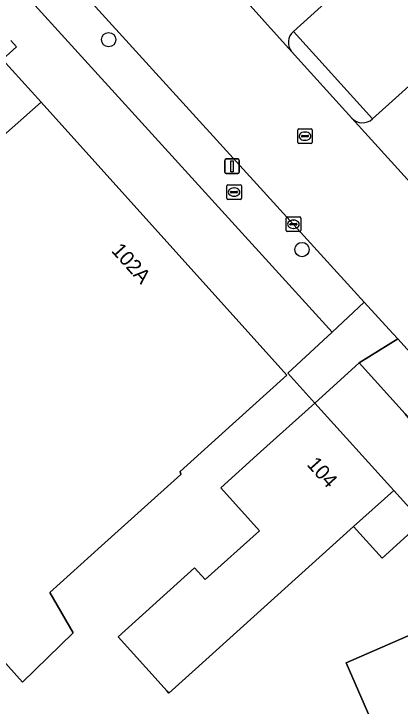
# Model space of a CAD drawing. Extents: x 158352 to 159489, y 383828 to 384603.
# Drawn here: x 159169.02 to 159195.45, y 384049.72 to 384097.08 of the extents above; entities that cross this region are included whole.
import ezdxf

# ---------------------------------------------------------------- set-up
doc = ezdxf.new("R2010")
doc.units = 0
for name, color, linetype in [('IMGEO_Boom', 7, 'Continuous'), ('IMGEO_Brandkraan', 7, 'Continuous'), ('IMGEO_Erf', 7, 'Continuous'), ('IMGEO_Kolk', 7, 'Continuous'), ('IMGEO_Lichtmast', 7, 'Continuous'), ('IMGEO_Pand', 7, 'Continuous'), ('IMGEO_Pand_nummerreeks', 7, 'Continuous'), ('IMGEO_Parkeervlak_open', 7, 'Continuous'), ('IMGEO_Rijbaan_lokaal_open', 7, 'Continuous'), ('IMGEO_Rioolput', 7, 'Continuous'), ('IMGEO_Voetpad_open', 7, 'Continuous')]:
    doc.layers.add(name, color=color, linetype=linetype)

msp = doc.modelspace()

# ---------------------------------------------------------------- linework, layer by layer
at = {"layer": 'IMGEO_Boom'}
for centre in [(159175.507, 384095.317), (159188.738, 384080.953)]:
    msp.add_circle(centre, 0.489, dxfattribs=at)
at = {"layer": 'IMGEO_Brandkraan'}
for p, q in [((159183.587, 384084.461), (159183.587, 384085.313)), ((159183.662, 384085.387), (159184.514, 384085.387)), ((159184.588, 384085.313), (159184.588, 384084.461)), ((159183.846, 384084.881), (159183.846, 384084.893)), ((159184.284, 384084.844), (159183.886, 384084.844)), ((159183.889, 384084.93), (159184.287, 384084.93)), ((159184.075, 384085.167), (159184.1, 384085.167)), ((159184.33, 384084.893), (159184.33, 384084.881)), ((159184.514, 384084.387), (159183.662, 384084.387)), ((159184.098, 384084.607), (159184.073, 384084.607))]:
    msp.add_line(p, q, dxfattribs=at)
for points in [[(159183.587, 384084.461), (159183.587, 384085.313)], [(159183.662, 384085.387), (159184.514, 384085.387)], [(159184.588, 384085.313), (159184.588, 384084.461)], [(159184.514, 384084.387), (159183.662, 384084.387)]]:
    msp.add_lwpolyline(points, dxfattribs=at)
for centre, radius, start, end in [((159183.664, 384085.311), 0.0765, 91.552, 178.448), ((159183.664, 384085.311), 0.0765, 91.552, 178.448), ((159184.512, 384085.311), 0.0765, 1.552, 88.448), ((159184.512, 384085.311), 0.0765, 1.552, 88.448), ((159183.886, 384084.89), 0.0403, 85.8775, 175.7526), ((159183.883, 384084.88), 0.0366, 178.938, 274.7102), ((159184.287, 384084.887), 0.043, 264.8664, 352.4533), ((159184.291, 384084.892), 0.0386, 1.7309, 96.639), ((159183.664, 384084.463), 0.0765, 181.552, 268.448), ((159183.664, 384084.463), 0.0765, 181.552, 268.448), ((159184.512, 384084.463), 0.0765, 271.552, 358.448), ((159184.512, 384084.463), 0.0765, 271.552, 358.448)]:
    msp.add_arc(centre, radius, start, end, dxfattribs=at)
for centre, major_axis, ratio, start_param, end_param in [((159184.074, 384084.887), (-0.387, 0.002), 0.722429, 4.712389, 7.853982), ((159184.099, 384084.887), (-0.39, 0.002), 0.717154, 1.570796, 4.712389)]:
    msp.add_ellipse(centre, major_axis=major_axis, ratio=ratio, start_param=start_param, end_param=end_param, dxfattribs=at)
at = {"layer": 'IMGEO_Erf'}
for points in [[(159191.751, 384052.673), (159198.299, 384055.527), (159201.06, 384056.748), (159196.462, 384061.877), (159194.23, 384059.841), (159192.268, 384062.003), (159188.495, 384058.605), (159182.152, 384052.892), (159181.216, 384052.049), (159179.621, 384050.612), (159179.493, 384050.754), (159178.894, 384051.419), (159176.153, 384054.459), (159181.389, 384059.177), (159182.114, 384058.372), (159185.829, 384061.718), (159183.183, 384064.655), (159185.905, 384067.106), (159189.62, 384070.451), (159187.77, 384072.497), (159190.797, 384075.301), (159170.001, 384098.199), (159138.943, 384132.588)], [(159168.811, 384095.267), (159169.202, 384094.833), (159168.24, 384093.967), (159170.886, 384091.029), (159187.7, 384072.359), (159183.985, 384069.013), (159180.395, 384065.777), (159180.44, 384065.567), (159175.03, 384060.695), (159171.478, 384057.496), (159173.079, 384054.737), (159169.616, 384051.348), (159167.28, 384053.943)], [(159135.972, 383972.875), (159176.746, 383996.469), (159179.358, 383997.97), (159182.88, 384000), (159210.64, 384016.031), (159210.155, 384016.874), (159180.797, 384000), (159178.382, 383998.612), (159177.583, 384000), (159172.356, 384009.08), (159176.703, 384011.583), (159197.634, 384023.633), (159196.913, 384024.885), (159199.089, 384031.944), (159200.516, 384032.566), (159191.751, 384052.673)]]:
    msp.add_lwpolyline(points, dxfattribs=at)
at = {"layer": 'IMGEO_Kolk'}
for p, q in [((159187.645, 384082.259), (159187.645, 384083.111)), ((159187.72, 384083.185), (159188.572, 384083.185)), ((159188.133, 384082.965), (159188.158, 384082.965)), ((159188.646, 384083.111), (159188.646, 384082.259)), ((159187.904, 384082.679), (159187.904, 384082.691)), ((159188.342, 384082.642), (159187.944, 384082.642)), ((159187.947, 384082.728), (159188.345, 384082.728)), ((159188.156, 384082.405), (159188.131, 384082.405)), ((159188.388, 384082.691), (159188.388, 384082.679)), ((159188.572, 384082.185), (159187.72, 384082.185))]:
    msp.add_line(p, q, dxfattribs=at)
for points in [[(159187.645, 384082.259), (159187.645, 384083.111)], [(159187.72, 384083.185), (159188.572, 384083.185)], [(159188.646, 384083.111), (159188.646, 384082.259)], [(159188.572, 384082.185), (159187.72, 384082.185)]]:
    msp.add_lwpolyline(points, dxfattribs=at)
for centre, radius, start, end in [((159187.722, 384083.109), 0.0765, 91.552, 178.448), ((159187.722, 384083.109), 0.0765, 91.552, 178.448), ((159188.57, 384083.109), 0.0765, 1.552, 88.448), ((159188.57, 384083.109), 0.0765, 1.552, 88.448), ((159187.944, 384082.688), 0.0403, 85.8775, 175.7526), ((159187.941, 384082.678), 0.0366, 178.938, 274.7102), ((159188.345, 384082.685), 0.043, 264.8664, 352.4533), ((159188.349, 384082.69), 0.0386, 1.7309, 96.639), ((159187.722, 384082.261), 0.0765, 181.552, 268.448), ((159187.722, 384082.261), 0.0765, 181.552, 268.448), ((159188.57, 384082.261), 0.0765, 271.552, 358.448), ((159188.57, 384082.261), 0.0765, 271.552, 358.448)]:
    msp.add_arc(centre, radius, start, end, dxfattribs=at)
for centre, major_axis, ratio, start_param, end_param in [((159188.132, 384082.685), (-0.387, 0.002), 0.722429, 4.712389, 7.853982), ((159188.157, 384082.685), (-0.39, 0.002), 0.717154, 1.570796, 4.712389)]:
    msp.add_ellipse(centre, major_axis=major_axis, ratio=ratio, start_param=start_param, end_param=end_param, dxfattribs=at)
at = {"layer": 'IMGEO_Lichtmast'}
for p, q in [((159183.556, 384087.153), (159184.346, 384087.153)), ((159184.346, 384087.153), (159183.556, 384087.153)), ((159183.456, 384086.253), (159183.456, 384087.053)), ((159183.456, 384087.053), (159183.456, 384086.253)), ((159184.446, 384087.053), (159184.446, 384086.253)), ((159184.446, 384086.253), (159184.446, 384087.053)), ((159184.346, 384086.153), (159183.556, 384086.153)), ((159183.556, 384086.153), (159184.346, 384086.153))]:
    msp.add_line(p, q, dxfattribs=at)
msp.add_lwpolyline([(159183.876, 384087.028), (159184.026, 384087.028), (159184.026, 384086.278), (159183.876, 384086.278), (159183.876, 384087.028)], dxfattribs=at)
for centre, start, end in [((159183.556, 384087.053), 90, 180), ((159183.556, 384087.053), 90, 180), ((159184.346, 384087.053), 0, 90), ((159184.346, 384087.053), 360, 90), ((159183.556, 384086.253), 180, 270), ((159183.556, 384086.253), 180, 270), ((159184.346, 384086.253), 270, 0), ((159184.346, 384086.253), 270, 0)]:
    msp.add_arc(centre, 0.1, start, end, dxfattribs=at)
at = {"layer": 'IMGEO_Pand'}
msp.add_lwpolyline([(159164.914, 384085.765), (159170.886, 384091.029), (159168.24, 384093.967), (159169.202, 384094.833), (159168.811, 384095.267)], dxfattribs=at)
for points in [[(159183.985, 384069.013), (159187.7, 384072.359), (159170.886, 384091.029), (159164.914, 384085.765), (159164.488, 384086.238), (159164.017, 384085.814), (159163.429, 384086.467), (159158.64, 384082.153), (159144.04, 384074.264), (159145.636, 384071.345), (159160.47, 384079.133), (159167.289, 384071.562), (159163.757, 384068.381), (159167.426, 384064.306), (159162.948, 384060.273), (159168.035, 384054.624), (159167.28, 384053.943), (159169.616, 384051.348), (159173.079, 384054.737), (159171.478, 384057.496), (159175.03, 384060.695), (159180.44, 384065.567), (159180.395, 384065.777)], [(159192.268, 384062.003), (159195.007, 384064.47), (159189.62, 384070.451), (159185.905, 384067.106), (159183.183, 384064.655), (159185.829, 384061.718), (159182.114, 384058.372), (159181.389, 384059.177), (159176.153, 384054.459), (159178.894, 384051.419), (159179.493, 384050.754), (159179.621, 384050.612), (159181.216, 384052.049), (159182.152, 384052.892), (159188.495, 384058.605)], [(159195.007, 384064.47), (159192.268, 384062.003), (159194.23, 384059.841), (159196.462, 384061.877), (159196.96, 384062.331)], [(159176.703, 384011.583), (159172.356, 384009.08), (159177.583, 384000), (159178.382, 383998.612), (159180.797, 384000), (159210.155, 384016.874), (159209.212, 384018.512), (159210.366, 384021.972), (159210.617, 384022.725), (159211.3, 384022.498), (159212.208, 384025.221), (159211.522, 384025.45), (159211.772, 384026.201), (159212.987, 384029.849), (159214.665, 384030.587), (159202.839, 384057.534), (159201.06, 384056.748), (159198.299, 384055.527), (159191.751, 384052.673), (159200.516, 384032.566), (159199.089, 384031.944), (159196.913, 384024.885), (159197.634, 384023.633)]]:
    msp.add_lwpolyline(points, close=True, dxfattribs=at)
at = {"layer": 'IMGEO_Parkeervlak_open'}
for points in [[(159170.766, 384113.72), (159172.186, 384112.139), (159188.024, 384094.514)], [(159188.148, 384095.87), (159191.722, 384099.11), (159189.969, 384101.069), (159183.913, 384107.817), (159183.082, 384107.088)], [(159211.972, 384069.053), (159215.811, 384072.55), (159203.725, 384085.909), (159197.165, 384093.142), (159193.557, 384089.893)], [(159192.144, 384089.95), (159204.246, 384076.612)]]:
    msp.add_lwpolyline(points, dxfattribs=at)
for centre, radius, start, end in [((159188.774, 384095.129), 0.97, 130.1905, 219.3597), ((159192.879, 384090.639), 1.008, 223.1266, 312.2533)]:
    msp.add_arc(centre, radius, start, end, dxfattribs=at)
at = {"layer": 'IMGEO_Rijbaan_lokaal_open'}
for points in [[(159192.144, 384089.95), (159188.024, 384094.514), (159172.186, 384112.139), (159167.718, 384108.091), (159166.338, 384109.553), (159166.516, 384108.791), (159166.499, 384106.932)], [(159166.789, 384106.226), (159174.378, 384097.817), (159192.982, 384077.364), (159194.947, 384075.215), (159195.288, 384074.838), (159198.682, 384071.088), (159202.007, 384066.91), (159204.827, 384062.531), (159206.598, 384059.203)], [(159204.246, 384076.612), (159192.144, 384089.95)]]:
    msp.add_lwpolyline(points, dxfattribs=at)
at = {"layer": 'IMGEO_Rioolput'}
for p, q in [((159188.44, 384088.288), (159188.44, 384089.14)), ((159188.515, 384089.214), (159189.367, 384089.214)), ((159188.928, 384088.994), (159188.953, 384088.994)), ((159189.441, 384089.14), (159189.441, 384088.288)), ((159188.699, 384088.708), (159188.699, 384088.72)), ((159189.137, 384088.671), (159188.739, 384088.671)), ((159188.742, 384088.757), (159189.14, 384088.757)), ((159189.183, 384088.72), (159189.183, 384088.708)), ((159189.367, 384088.214), (159188.515, 384088.214)), ((159188.951, 384088.434), (159188.926, 384088.434))]:
    msp.add_line(p, q, dxfattribs=at)
for points in [[(159188.44, 384088.288), (159188.44, 384089.14)], [(159188.515, 384089.214), (159189.367, 384089.214)], [(159189.441, 384089.14), (159189.441, 384088.288)], [(159189.367, 384088.214), (159188.515, 384088.214)]]:
    msp.add_lwpolyline(points, dxfattribs=at)
for centre, radius, start, end in [((159188.517, 384089.138), 0.0765, 91.552, 178.448), ((159188.517, 384089.138), 0.0765, 91.552, 178.448), ((159189.365, 384089.138), 0.0765, 1.552, 88.448), ((159189.365, 384089.138), 0.0765, 1.552, 88.448), ((159188.739, 384088.717), 0.0403, 85.8775, 175.7526), ((159188.736, 384088.707), 0.0366, 178.938, 274.7102), ((159189.14, 384088.714), 0.043, 264.8664, 352.4533), ((159189.144, 384088.719), 0.0386, 1.7309, 96.639), ((159188.517, 384088.29), 0.0765, 181.552, 268.448), ((159188.517, 384088.29), 0.0765, 181.552, 268.448), ((159189.365, 384088.29), 0.0765, 271.552, 358.448), ((159189.365, 384088.29), 0.0765, 271.552, 358.448)]:
    msp.add_arc(centre, radius, start, end, dxfattribs=at)
for centre, major_axis, ratio, start_param, end_param in [((159188.927, 384088.714), (-0.387, 0.002), 0.722429, 4.712389, 7.853982), ((159188.952, 384088.714), (-0.39, 0.002), 0.717154, 1.570796, 4.712389)]:
    msp.add_ellipse(centre, major_axis=major_axis, ratio=ratio, start_param=start_param, end_param=end_param, dxfattribs=at)
at = {"layer": 'IMGEO_Voetpad_open'}
for points in [[(159123.264, 384157.258), (159123.06, 384157.482), (159122.289, 384156.785), (159118.955, 384160.473), (159116.049, 384158.327), (159117.195, 384157.07), (159119.386, 384154.284), (159138.943, 384132.588), (159170.001, 384098.199), (159190.797, 384075.301), (159192.982, 384077.364), (159174.378, 384097.817), (159166.789, 384106.226)], [(159183.082, 384107.088), (159183.913, 384107.817), (159189.969, 384101.069), (159191.722, 384099.11), (159188.148, 384095.87), (159193.557, 384089.893), (159197.165, 384093.142), (159203.725, 384085.909), (159215.811, 384072.55), (159211.972, 384069.053)], [(159193.557, 384089.893), (159188.148, 384095.87)], [(159188.024, 384094.514), (159192.144, 384089.95)]]:
    msp.add_lwpolyline(points, dxfattribs=at)
for points in [[(159189.62, 384070.451), (159192.656, 384073.208), (159195.288, 384074.838), (159194.947, 384075.215), (159192.982, 384077.364), (159190.797, 384075.301), (159187.77, 384072.497)], [(159202.007, 384066.91), (159198.682, 384071.088), (159195.288, 384074.838), (159192.656, 384073.208), (159195.802, 384069.72), (159199.657, 384065.087)], [(159199.657, 384065.087), (159195.802, 384069.72), (159192.656, 384073.208), (159189.62, 384070.451), (159195.007, 384064.47), (159196.96, 384062.331), (159199.802, 384064.89)]]:
    msp.add_lwpolyline(points, close=True, dxfattribs=at)
for centre, radius, start, end in [((159188.774, 384095.129), 0.97, 130.1905, 219.3597), ((159192.879, 384090.639), 1.008, 223.1266, 312.2533)]:
    msp.add_arc(centre, radius, start, end, dxfattribs=at)

# ---------------------------------------------------------------- texts
at = {"layer": 'IMGEO_Pand_nummerreeks'}
for s, rotation, p in [('102A', 312.0059, (159175.64, 384080.849)), ('104', 312.0091, (159189.015, 384066.222))]:
    msp.add_text(s, height=1, rotation=rotation, dxfattribs=at).set_placement(p)

doc.saveas('drawing.dxf')
